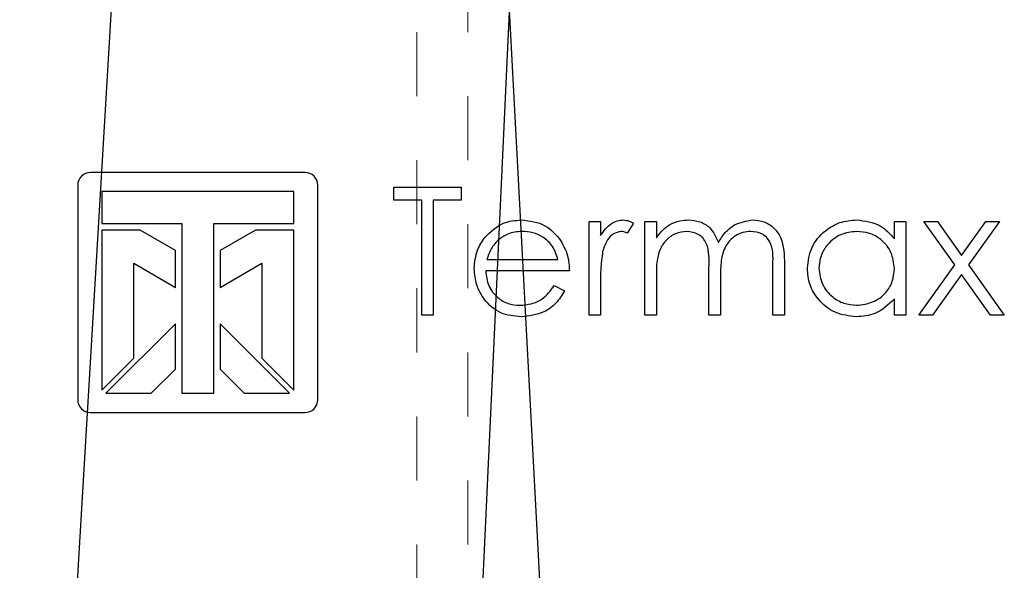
# Model space of a CAD drawing. Header units: inches. Extents: x 1802 to 2468, y -208 to -72.
# Tile 336 of 595: x 2077.264 to 2078.802, y -95.983 to -95.124. Entities that reach past the tile are written whole.
import ezdxf

# ---------------------------------------------------------------- set-up
doc = ezdxf.new("R2010")
doc.units = ezdxf.units.IN
doc.header["$LTSCALE"] = 0.5
doc.header["$MEASUREMENT"] = 0
doc.linetypes.add('HIDDEN', pattern=[0.225, 0.15, -0.075])
doc.layers.add('DSS-M-S', color=53, linetype='Continuous')
doc.layers.add('SID-M-S', color=105, linetype='Continuous')

msp = doc.modelspace()

# ---------------------------------------------------------------- linework, layer by layer
at = {"layer": 'DSS-M-S', "linetype": 'HIDDEN', "lineweight": 18}
for p, q in [((2077.88416, -79.7431), (2077.88416, -96.7431)), ((2077.96416, -96.7431), (2077.96416, -90.2431))]:
    msp.add_line(p, q, dxfattribs=at)
at = {"layer": 'DSS-M-S', "linetype": 'Continuous', "lineweight": 25}
for p, q in [((2077.70952, -95.36207), (2077.37452, -95.36207)), ((2077.35452, -95.38207), (2077.35452, -95.71707)), ((2077.72952, -95.71707), (2077.72952, -95.38207)), ((2077.84829, -95.40552), (2077.84829, -95.385)), ((2077.84829, -95.385), (2077.95342, -95.385)), ((2077.95342, -95.385), (2077.95342, -95.40552)), ((2077.39202, -95.39207), (2077.39202, -95.44207)), ((2077.69202, -95.39207), (2077.39202, -95.39207)), ((2077.69202, -95.44207), (2077.69202, -95.39207)), ((2077.89188, -95.40552), (2077.84829, -95.40552)), ((2077.89188, -95.585), (2077.89188, -95.40552)), ((2077.90983, -95.40552), (2077.90983, -95.585)), ((2077.95342, -95.40552), (2077.90983, -95.40552)), ((2077.39202, -95.44207), (2077.51702, -95.44207)), ((2077.51702, -95.44207), (2077.51702, -95.70707)), ((2077.56702, -95.44207), (2077.69202, -95.44207)), ((2077.56702, -95.70707), (2077.56702, -95.44207)), ((2078.15342, -95.43885), (2078.17137, -95.43885)), ((2078.15342, -95.585), (2078.15342, -95.43885)), ((2078.17137, -95.43885), (2078.17137, -95.46037)), ((2078.22265, -95.44129), (2078.2128, -95.45684)), ((2078.2406, -95.43885), (2078.25855, -95.43885)), ((2078.2406, -95.585), (2078.2406, -95.43885)), ((2078.25855, -95.43885), (2078.25855, -95.46425)), ((2078.63034, -95.43885), (2078.64829, -95.43885)), ((2078.63034, -95.46589), (2078.63034, -95.43885)), ((2078.64829, -95.43885), (2078.64829, -95.585)), ((2078.6765, -95.43885), (2078.69785, -95.43885)), ((2078.72482, -95.50652), (2078.6765, -95.43885)), ((2078.69785, -95.43885), (2078.73547, -95.49158)), ((2078.73547, -95.49158), (2078.77309, -95.43885)), ((2078.79445, -95.43885), (2078.74617, -95.50652)), ((2078.77309, -95.43885), (2078.79445, -95.43885)), ((2077.39202, -95.45207), (2077.39202, -95.70224)), ((2077.45202, -95.45207), (2077.39202, -95.45207)), ((2077.50702, -95.48383), (2077.45202, -95.45207)), ((2077.63202, -95.45207), (2077.57702, -95.48383)), ((2077.69202, -95.45207), (2077.63202, -95.45207)), ((2077.69202, -95.70224), (2077.69202, -95.45207)), ((2077.50702, -95.54156), (2077.50702, -95.48383)), ((2077.57702, -95.48383), (2077.57702, -95.54156)), ((2077.44202, -95.50404), (2077.50702, -95.54156)), ((2077.44202, -95.65224), (2077.44202, -95.50404)), ((2077.57702, -95.54156), (2077.64202, -95.50404)), ((2077.64202, -95.50404), (2077.64202, -95.65224)), ((2077.99377, -95.49783), (2078.1047, -95.49783)), ((2078.3406, -95.585), (2078.3406, -95.51069)), ((2078.4406, -95.585), (2078.4406, -95.50576)), ((2078.45855, -95.50584), (2078.45855, -95.585)), ((2078.66881, -95.585), (2078.72482, -95.50652)), ((2078.74617, -95.50652), (2078.80214, -95.585)), ((2078.12265, -95.51577), (2077.99188, -95.51577)), ((2078.25855, -95.52351), (2078.25855, -95.585)), ((2078.35855, -95.52815), (2078.35855, -95.585)), ((2078.73547, -95.5215), (2078.69016, -95.585)), ((2078.78079, -95.585), (2078.73547, -95.5215)), ((2078.09901, -95.53885), (2078.11496, -95.54722)), ((2078.17137, -95.53589), (2078.17137, -95.585)), ((2078.63034, -95.585), (2078.63034, -95.55972)), ((2077.90983, -95.585), (2077.89188, -95.585)), ((2078.17137, -95.585), (2078.15342, -95.585)), ((2078.25855, -95.585), (2078.2406, -95.585)), ((2078.35855, -95.585), (2078.3406, -95.585)), ((2078.45855, -95.585), (2078.4406, -95.585)), ((2078.64829, -95.585), (2078.63034, -95.585)), ((2078.69016, -95.585), (2078.66881, -95.585)), ((2078.80214, -95.585), (2078.78079, -95.585)), ((2077.50702, -95.59859), (2077.39853, -95.70707)), ((2077.50702, -95.6693), (2077.50702, -95.59859)), ((2077.57702, -95.59859), (2077.57702, -95.6693)), ((2077.6855, -95.70707), (2077.57702, -95.59859)), ((2077.39202, -95.70224), (2077.44202, -95.65224)), ((2077.64202, -95.65224), (2077.69202, -95.70224)), ((2077.46924, -95.70707), (2077.50702, -95.6693)), ((2077.57702, -95.6693), (2077.61479, -95.70707)), ((2077.39853, -95.70707), (2077.46924, -95.70707)), ((2077.51702, -95.70707), (2077.56702, -95.70707)), ((2077.61479, -95.70707), (2077.6855, -95.70707)), ((2077.37452, -95.73707), (2077.70952, -95.73707))]:
    msp.add_line(p, q, dxfattribs=at)
for centre, start, end in [((2077.37452, -95.38207), 90, 180), ((2077.70952, -95.38207), 0, 90), ((2077.37452, -95.71707), 180, 270), ((2077.70952, -95.71707), 270, 0)]:
    msp.add_arc(centre, 0.02, start, end, dxfattribs=at)
for points, knots in [([(2077.99076, -95.46353), (2077.99974, -95.4547), (2078.0158, -95.43889), (2078.03806, -95.43708), (2078.04789, -95.43629)], [0, 0, 0, 0, 0.5585773, 1, 1, 1, 1]), ([(2078.04789, -95.43629), (2078.06088, -95.43779), (2078.08413, -95.44048), (2078.09982, -95.45753), (2078.10675, -95.46505)], [0, 0, 0, 0, 0.5589188, 1, 1, 1, 1]), ([(2078.17137, -95.46037), (2078.17639, -95.4535), (2078.1834, -95.44393), (2078.19713, -95.43718), (2078.20373, -95.43658), (2078.20703, -95.43629)], [0, 0, 0, 0, 0.5587877, 0.7794811, 1, 1, 1, 1]), ([(2078.20703, -95.43629), (2078.21013, -95.43666), (2078.21568, -95.43732), (2078.22052, -95.44008), (2078.22265, -95.44129)], [0, 0, 0, 0, 0.5592431, 1, 1, 1, 1]), ([(2078.25855, -95.46425), (2078.26179, -95.45986), (2078.26757, -95.45203), (2078.27539, -95.44624), (2078.27882, -95.4437)], [0, 0, 0, 0, 0.5601482, 1, 1, 1, 1]), ([(2078.27882, -95.4437), (2078.28421, -95.44132), (2078.29385, -95.43708), (2078.30433, -95.43653), (2078.30895, -95.43629)], [0, 0, 0, 0, 0.5597433, 1, 1, 1, 1]), ([(2078.30895, -95.43629), (2078.31479, -95.43689), (2078.32647, -95.43809), (2078.34556, -95.44879), (2078.35171, -95.46295), (2078.35546, -95.47158)], [0, 0, 0, 0, 0.2808091, 0.5615074, 1, 1, 1, 1]), ([(2078.35546, -95.47158), (2078.35878, -95.46623), (2078.36542, -95.45555), (2078.38298, -95.44052), (2078.39919, -95.43789), (2078.40907, -95.43629)], [0, 0, 0, 0, 0.2812634, 0.5620938, 1, 1, 1, 1]), ([(2078.40907, -95.43629), (2078.41514, -95.43684), (2078.42726, -95.43795), (2078.44303, -95.44809), (2078.45808, -95.47044), (2078.45836, -95.49124), (2078.45855, -95.50584)], [0, 0, 0, 0, 0.1868853, 0.373579, 0.5602676, 1, 1, 1, 1]), ([(2078.49445, -95.51153), (2078.49584, -95.50033), (2078.49862, -95.47791), (2078.51979, -95.45354), (2078.5448, -95.43854), (2078.5624, -95.43704), (2078.57121, -95.43629)], [0, 0, 0, 0, 0.2794126, 0.5591913, 0.7795483, 1, 1, 1, 1]), ([(2078.57121, -95.43629), (2078.5844, -95.43778), (2078.60799, -95.44045), (2078.62351, -95.45811), (2078.63034, -95.46589)], [0, 0, 0, 0, 0.5590621, 1, 1, 1, 1]), ([(2077.97393, -95.51233), (2077.97482, -95.5024), (2077.97641, -95.48466), (2077.98637, -95.46999), (2077.99076, -95.46353)], [0, 0, 0, 0, 0.5594271, 1, 1, 1, 1]), ([(2078.04881, -95.45424), (2078.04106, -95.45491), (2078.0272, -95.45611), (2078.01606, -95.46432), (2078.01115, -95.46794)], [0, 0, 0, 0, 0.5594582, 1, 1, 1, 1]), ([(2078.1047, -95.49783), (2078.10251, -95.4909), (2078.09813, -95.47709), (2078.08278, -95.46317), (2078.06575, -95.45557), (2078.05446, -95.45468), (2078.04881, -95.45424)], [0, 0, 0, 0, 0.28013819, 0.55919443, 0.77959768, 1, 1, 1, 1]), ([(2078.10675, -95.46505), (2078.11195, -95.47385), (2078.12127, -95.48958), (2078.12223, -95.50776), (2078.12265, -95.51577)], [0, 0, 0, 0, 0.5588968, 1, 1, 1, 1]), ([(2078.20362, -95.45424), (2078.1994, -95.45516), (2078.19091, -95.457), (2078.18003, -95.46877), (2078.17664, -95.47929), (2078.17458, -95.48573)], [0, 0, 0, 0, 0.2783358, 0.5587681, 1, 1, 1, 1]), ([(2078.2128, -95.45684), (2078.21116, -95.45608), (2078.20823, -95.45472), (2078.20503, -95.45438), (2078.20362, -95.45424)], [0, 0, 0, 0, 0.56039569, 1, 1, 1, 1]), ([(2078.30583, -95.45424), (2078.29993, -95.45498), (2078.28814, -95.45647), (2078.27331, -95.46711), (2078.25887, -95.48896), (2078.25868, -95.50926), (2078.25855, -95.52351)], [0, 0, 0, 0, 0.186544, 0.3733498, 0.5601303, 1, 1, 1, 1]), ([(2078.3406, -95.51069), (2078.34115, -95.49755), (2078.34183, -95.48113), (2078.33182, -95.46464), (2078.32183, -95.45635), (2078.31222, -95.45508), (2078.30583, -95.45424)], [0, 0, 0, 0, 0.5005373, 0.6258968, 0.7513678, 1, 1, 1, 1]), ([(2078.40595, -95.45424), (2078.40179, -95.45456), (2078.39347, -95.4552), (2078.38205, -95.46068), (2078.37239, -95.46865), (2078.36289, -95.48251), (2078.35893, -95.50338), (2078.35868, -95.51988), (2078.35855, -95.52815)], [0, 0, 0, 0, 0.1249882, 0.25000483, 0.37510013, 0.50019987, 0.74943163, 1, 1, 1, 1]), ([(2078.4406, -95.50576), (2078.44101, -95.49331), (2078.44153, -95.47772), (2078.43078, -95.46311), (2078.42101, -95.45591), (2078.41196, -95.45491), (2078.40595, -95.45424)], [0, 0, 0, 0, 0.4994454, 0.6249333, 0.750561, 1, 1, 1, 1]), ([(2078.57145, -95.45424), (2078.56288, -95.45523), (2078.54575, -95.45723), (2078.52628, -95.47247), (2078.51459, -95.49157), (2078.51313, -95.50501), (2078.5124, -95.51173)], [0, 0, 0, 0, 0.2797672, 0.5592905, 0.7797189, 1, 1, 1, 1]), ([(2078.63034, -95.51225), (2078.62939, -95.50358), (2078.62747, -95.48625), (2078.61131, -95.46718), (2078.59185, -95.45585), (2078.57825, -95.45477), (2078.57145, -95.45424)], [0, 0, 0, 0, 0.2796602, 0.5592103, 0.7794872, 1, 1, 1, 1]), ([(2078.01115, -95.46794), (2078.00679, -95.47288), (2077.99899, -95.48171), (2077.99536, -95.49289), (2077.99377, -95.49783)], [0, 0, 0, 0, 0.5587953, 1, 1, 1, 1]), ([(2078.17458, -95.48573), (2078.17339, -95.49505), (2078.17128, -95.51171), (2078.17134, -95.52849), (2078.17137, -95.53589)], [0, 0, 0, 0, 0.559636, 1, 1, 1, 1]), ([(2078.04745, -95.58757), (2078.03633, -95.58657), (2078.01413, -95.58458), (2077.99023, -95.56324), (2077.97633, -95.53827), (2077.97473, -95.52097), (2077.97393, -95.51233)], [0, 0, 0, 0, 0.2798853, 0.5588589, 0.77946201, 1, 1, 1, 1]), ([(2078.57065, -95.58757), (2078.55942, -95.58625), (2078.53694, -95.58363), (2078.51208, -95.56295), (2078.49672, -95.53802), (2078.49521, -95.52036), (2078.49445, -95.51153)], [0, 0, 0, 0, 0.27957342, 0.55933304, 0.77958911, 1, 1, 1, 1]), ([(2078.5124, -95.51173), (2078.51361, -95.52026), (2078.51603, -95.53734), (2078.53177, -95.55639), (2078.55111, -95.56765), (2078.56456, -95.56896), (2078.57129, -95.56962)], [0, 0, 0, 0, 0.27942859, 0.55914627, 0.77957005, 1, 1, 1, 1]), ([(2078.57129, -95.56962), (2078.57986, -95.56859), (2078.59699, -95.56652), (2078.61696, -95.55186), (2078.62858, -95.53252), (2078.62976, -95.51901), (2078.63034, -95.51225)], [0, 0, 0, 0, 0.2798222, 0.5593866, 0.7796028, 1, 1, 1, 1]), ([(2077.99188, -95.51577), (2077.9928, -95.52369), (2077.99464, -95.53952), (2078.00879, -95.55743), (2078.02653, -95.56809), (2078.03898, -95.56911), (2078.04521, -95.56962)], [0, 0, 0, 0, 0.2799631, 0.5593589, 0.7795256, 1, 1, 1, 1]), ([(2078.04521, -95.56962), (2078.05125, -95.56911), (2078.06333, -95.56809), (2078.08386, -95.55938), (2078.09327, -95.54663), (2078.09901, -95.53885)], [0, 0, 0, 0, 0.2805335, 0.5609657, 1, 1, 1, 1]), ([(2078.11496, -95.54722), (2078.11088, -95.55384), (2078.10273, -95.56706), (2078.07974, -95.58403), (2078.05968, -95.58623), (2078.04745, -95.58757)], [0, 0, 0, 0, 0.280919, 0.5614069, 1, 1, 1, 1]), ([(2078.63034, -95.55972), (2078.62088, -95.56872), (2078.60393, -95.58481), (2078.58084, -95.58672), (2078.57065, -95.58757)], [0, 0, 0, 0, 0.5587633, 1, 1, 1, 1])]:
    msp.add_open_spline(points, degree=3, knots=knots, dxfattribs=at)
at = {"layer": 'SID-M-S'}
for p, q in [((2077.64746, -87.94888), (2078.40393, -102.15191)), ((2077.69986, -90.19882), (2076.98643, -102.15198)), ((2078.25692, -90.19893), (2077.70136, -102.15185))]:
    msp.add_line(p, q, dxfattribs=at)

doc.saveas('drawing.dxf')
